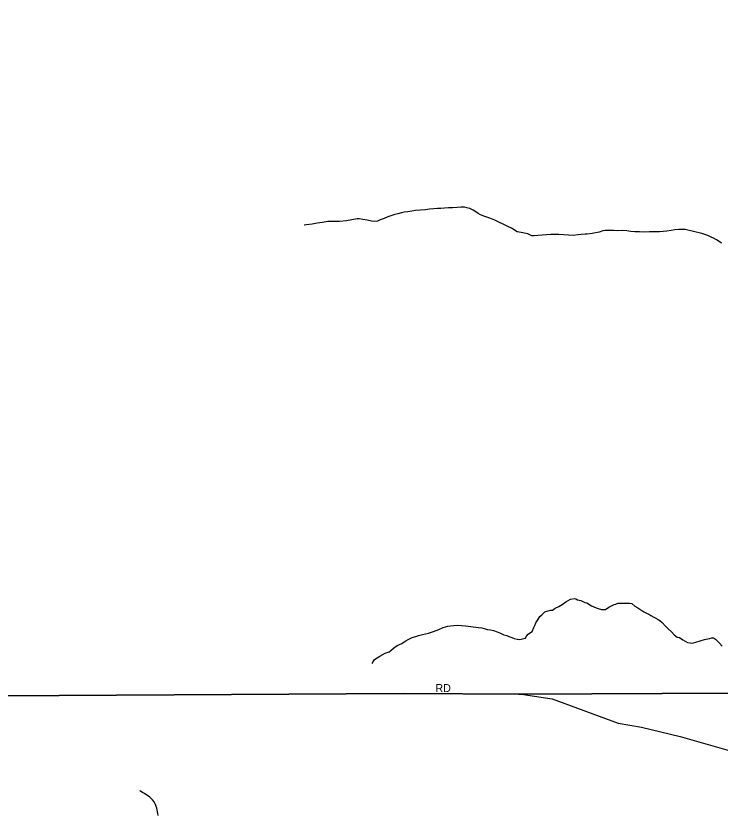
# Model space of a CAD drawing. Extents: x 2010165 to 2382125, y 1060529 to 1407316.
# Drawn here: x 2263102 to 2267499, y 1276383 to 1281371 of the extents above; entities that cross this region are included whole.
import ezdxf

# ---------------------------------------------------------------- set-up
doc = ezdxf.new("R2010")
doc.units = 0
for name, color, linetype in [('GM_X_City_Street', 7, 'Continuous'), ('GM_X_City_Street_Text', 7, 'Continuous'), ('GM_X_Corporation', 7, 'Continuous'), ('GM_X_Minor_River', 7, 'Continuous')]:
    doc.layers.add(name, color=color, linetype=linetype)

msp = doc.modelspace()

# ---------------------------------------------------------------- linework, layer by layer
at = {"layer": 'GM_X_City_Street'}
for points in [[(2259430, 1277100.4), (2265522.4, 1277136.5), (2265570.1, 1277136.2)], [(2265570.1, 1277136.2), (2266241.1, 1277132), (2266261.6, 1277131.8), (2266298.1, 1277126.3)], [(2266298.1, 1277126.3), (2266449.4, 1277103.6), (2266861.8, 1276950.3), (2267008.1, 1276925.4), (2267248.7, 1276867.2), (2267541.7, 1276785.3), (2267634, 1276752), (2267718.8, 1276724.7), (2267722.9, 1276722), (2267785.9, 1276679.8)]]:
    msp.add_lwpolyline(points, dxfattribs=at)
at = {"layer": 'GM_X_Corporation'}
for points in [[(2272339.7, 1292585.1), (2272399.6, 1287214), (2272465.1, 1277133), (2271441.2, 1277143.9), (2271239.1, 1277143.6), (2268888.7, 1277145.1), (2266261.6, 1277131.8), (2265522.4, 1277136.5), (2259430, 1277100.4), (2259371.5, 1280038), (2259324.8, 1282059.4), (2261070.7, 1282091.1), (2260980.7, 1284168.5), (2261081.1, 1288847.5), (2261313.1, 1288852.1), (2261789.2, 1288851.4), (2262629.3, 1288858.9), (2262610.3, 1291027.4)], [(2259450.2, 1275250.9), (2259426.2, 1276420), (2259430, 1277100.4), (2265522.4, 1277136.5), (2266261.6, 1277131.8), (2268888.7, 1277145.1), (2271239.1, 1277143.6), (2271441.2, 1277143.9), (2272465.1, 1277133), (2272465.9, 1277009.5), (2272470.9, 1276545.7), (2272633.4, 1276386.2), (2272671.5, 1276357.8)]]:
    msp.add_lwpolyline(points, dxfattribs=at)
at = {"layer": 'GM_X_Minor_River'}
for points in [[(2265684.8, 1280162.6), (2265658.8, 1280160.3), (2265628.8, 1280158), (2265596.8, 1280155.6), (2265574.8, 1280151.4), (2265548.8, 1280147.1), (2265526.8, 1280144.8), (2265508.8, 1280140.6), (2265486.8, 1280134.3), (2265468.8, 1280130.1), (2265448.9, 1280123.9), (2265424.9, 1280115.6), (2265401, 1280105.3), (2265377, 1280097.1), (2265359.1, 1280088.9), (2265343.1, 1280086.7), (2265323, 1280088.5), (2265294.9, 1280094.2), (2265268.8, 1280099.9), (2265244.7, 1280103.7), (2265232.7, 1280103.5), (2265166.7, 1280090.8), (2265122.7, 1280086.3), (2265096.7, 1280086), (2265076.6, 1280085.8), (2265048.6, 1280085.5), (2265016.6, 1280081.1), (2264982.6, 1280076.8), (2264952.6, 1280070.4), (2264916.6, 1280066), (2264904.6, 1280063.9), (2264902.6, 1280063.9)], [(2267508.3, 1279951.6), (2267492.2, 1279961.5), (2267476.1, 1279971.3), (2267457.9, 1279981.2), (2267443.8, 1279989.1), (2267421.7, 1279998.8), (2267385.5, 1280010.5), (2267281, 1280035.4), (2267259, 1280037.2), (2267240.9, 1280037), (2267216.9, 1280034.7), (2267192.9, 1280030.5), (2267166.9, 1280026.2), (2267142.9, 1280023.9), (2267120.9, 1280021.7), (2267086.8, 1280021.3), (2267058.8, 1280021), (2267028.7, 1280020.7), (2266996.7, 1280022.3), (2266966.6, 1280022), (2266940.6, 1280023.7), (2266916.5, 1280027.5), (2266888.4, 1280029.2), (2266860.4, 1280028.9), (2266834.3, 1280030.6), (2266808.3, 1280030.3), (2266782.2, 1280030), (2266766.2, 1280027.8), (2266744.3, 1280019.6), (2266700.3, 1280011.1), (2266668.3, 1280006.7), (2266656.3, 1280006.6), (2266632.2, 1280004.3), (2266612.2, 1280002.1), (2266582.2, 1279999.8), (2266552.1, 1280001.5), (2266522.1, 1280003.1), (2266492, 1280004.8), (2266463.9, 1280004.5), (2266441.9, 1280004.3), (2266415.9, 1280004), (2266387.8, 1280001.7), (2266361.8, 1279999.4), (2266337.8, 1279997.1), (2266323.8, 1279997), (2266297.6, 1280008.8), (2266257.4, 1280018.3), (2266231.3, 1280022.1), (2266197, 1280043.8), (2266172.9, 1280055.5), (2266144.7, 1280069.3), (2266120.5, 1280081), (2266092.3, 1280094.8), (2266060.1, 1280106.5), (2266029.9, 1280118.2), (2266003.8, 1280127.9), (2265987.6, 1280135.8), (2265973.5, 1280147.6), (2265957.4, 1280157.5), (2265935.2, 1280167.3), (2265917.1, 1280171.1), (2265903.1, 1280175), (2265881, 1280176.7), (2265857, 1280174.5), (2265829, 1280172.1), (2265802.9, 1280171.9), (2265778.9, 1280169.6), (2265754.9, 1280167.3), (2265734.9, 1280167.1), (2265710.8, 1280164.9), (2265684.8, 1280162.6)], [(2265325.8, 1277324.8), (2265341.6, 1277349), (2265373.4, 1277369.4), (2265407.2, 1277389.8), (2265433.2, 1277398.1), (2265443.1, 1277406.2), (2265459, 1277420.5), (2265482.8, 1277436.8), (2265510.7, 1277449.1), (2265532.6, 1277463.4), (2265554.5, 1277475.6), (2265576.4, 1277485.9), (2265598.4, 1277492.2), (2265616.4, 1277498.4), (2265640.4, 1277504.6), (2265678.3, 1277513.1), (2265710.3, 1277523.5), (2265742.2, 1277535.8), (2265770.1, 1277548.2), (2265798, 1277556.5), (2265816, 1277558.7), (2265836.1, 1277560.9), (2265862.1, 1277563.2), (2265884.1, 1277561.4), (2265908.2, 1277559.7), (2265990.5, 1277548.6), (2266010.5, 1277546.8), (2266026.6, 1277542.9), (2266044.7, 1277537.1), (2266064.7, 1277535.3), (2266084.8, 1277529.5), (2266107, 1277521.7), (2266127.1, 1277513.9), (2266149.2, 1277504.1), (2266167.3, 1277498.3), (2266179.4, 1277492.4), (2266197.5, 1277486.6), (2266213.6, 1277480.8), (2266231.7, 1277476.9), (2266243.7, 1277475.1), (2266257.7, 1277477.2), (2266273.7, 1277481.4), (2266283.7, 1277483.5), (2266287.6, 1277493.6), (2266301.5, 1277507.8), (2266315.4, 1277518), (2266325.3, 1277524.1), (2266335.1, 1277548.3), (2266342.9, 1277562.4), (2266348.8, 1277578.5), (2266360.6, 1277596.7), (2266374.3, 1277618.9), (2266386.2, 1277629), (2266404.1, 1277647.3), (2266416.1, 1277651.4), (2266426, 1277653.5), (2266440, 1277657.7), (2266452, 1277657.8), (2266469.9, 1277670.1), (2266491.9, 1277680.3), (2266513.8, 1277692.6), (2266535.6, 1277708.9), (2266565.5, 1277727.2), (2266587.5, 1277729.5), (2266597.5, 1277727.6), (2266609.6, 1277721.7), (2266629.7, 1277717.9), (2266641.8, 1277712), (2266653.9, 1277706.1), (2266665.9, 1277702.3), (2266696.2, 1277684.5), (2266710.3, 1277678.7), (2266724.3, 1277672.8), (2266738.4, 1277666.9), (2266758.5, 1277661.1), (2266782.6, 1277661.4), (2266804.5, 1277675.7), (2266824.4, 1277685.9), (2266838.3, 1277692.1), (2266848.3, 1277694.2), (2266860.3, 1277700.4), (2266888.3, 1277700.6), (2266910.4, 1277700.9), (2266932.4, 1277701.1), (2266948.4, 1277699.3), (2266966.6, 1277683.4), (2266984.8, 1277671.6), (2267005, 1277659.8), (2267023.1, 1277648), (2267039.3, 1277638.1), (2267053.4, 1277632.2), (2267065.5, 1277624.3), (2267085.6, 1277614.5), (2267097.7, 1277606.6), (2267111.8, 1277598.8), (2267121.9, 1277592.9), (2267138.1, 1277581), (2267156.4, 1277559.1), (2267174.6, 1277541.3), (2267194.9, 1277521.5), (2267213.1, 1277503.6)], [(2267213.1, 1277503.6), (2267231.3, 1277489.8), (2267245.3, 1277485.9), (2267265.5, 1277472.1), (2267281.6, 1277464.2), (2267295.7, 1277456.4), (2267311.8, 1277452.5), (2267321.9, 1277450.6), (2267333.9, 1277452.8), (2267347.8, 1277456.9), (2267401.7, 1277473.6), (2267421.7, 1277477.8), (2267433.7, 1277479.9), (2267447.7, 1277484.1), (2267457.7, 1277484.2), (2267469.8, 1277476.3), (2267482, 1277464.4), (2267496.2, 1277450.5), (2267512.4, 1277432.6)], [(2263990.5, 1276374.9), (2263988.3, 1276387), (2263986.2, 1276397), (2263984.1, 1276409.1), (2263982, 1276421.1), (2263977.9, 1276431.1), (2263973.8, 1276443.2), (2263965.6, 1276459.2), (2263955.5, 1276471.2), (2263947.3, 1276481.2), (2263937.2, 1276489.1), (2263904.9, 1276511), (2263892.8, 1276519), (2263882.7, 1276524.9), (2263874.6, 1276528.9), (2263874.7, 1276526.9)]]:
    msp.add_lwpolyline(points, dxfattribs=at)

# ---------------------------------------------------------------- texts
at = {"layer": 'GM_X_City_Street_Text'}
msp.add_text('RD', height=50, rotation=0, dxfattribs=at).set_placement((2265721.3, 1277145.7))

doc.saveas('drawing.dxf')
